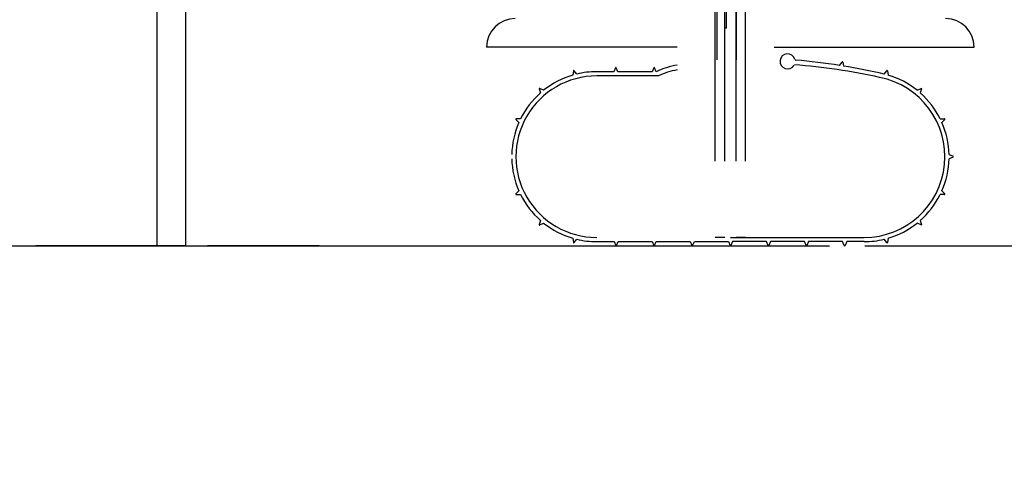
# Model space of a CAD drawing. Header units: inches. Extents: x 144.9 to 238.4, y 214.8 to 247.7.
# Tile 258 of 405: x 185.552 to 186.36, y 239.807 to 240.18. Entities that reach past the tile are written whole.
import ezdxf

# ---------------------------------------------------------------- set-up
doc = ezdxf.new("R2010")
doc.units = ezdxf.units.IN
doc.header["$LTSCALE"] = 0.25
doc.header["$MEASUREMENT"] = 0
doc.layers.add('ANNOTATIONS', color=1, linetype='Continuous')
doc.layers.add('MOTOR LH', color=7, linetype='Continuous')
doc.styles.add('ARIAL', font='arial.ttf', dxfattribs={"height": 0.09375})
doc.dimstyles.new('STANDARD$0', dxfattribs={"dimtxt": 0.09375, "dimasz": 0.09375, "dimexe": 0.03125, "dimexo": 0.046875, "dimgap": 0.09, "dimtad": 0, "dimtih": 1, "dimtoh": 1, "dimdec": 4, "dimzin": 0, "dimdsep": 46, "dimtxsty": 'ARIAL', "dimcen": 0.09, "dimadec": 0, "dimazin": 0, "dimtfac": 1, "dimtdec": 4, "dimtofl": 0, "dimtmove": 0, "dimatfit": 1, "dimfxl": 1, "dimtolj": 1, "dimtzin": 0, "dimarcsym": 0})

# ---------------------------------------------------------------- blocks, each defined once
blk = doc.blocks.new('*D106')
at = {"layer": 'ANNOTATIONS', "color": 0, "lineweight": -2, "transparency": 16777216}
for p, q in [((186.74385, 240.66725), (186.74385, 240.761)), ((186.27791, 240.5735), (186.7751, 240.5735)), ((186.2457, 239.9945), (186.7751, 239.9945)), ((186.74385, 239.90075), (186.74385, 239.807))]:
    blk.add_line(p, q, dxfattribs=at)
at = {"layer": 'ANNOTATIONS', "color": 0, "transparency": 16777216}
for points in [[(186.72823, 240.66725), (186.75948, 240.66725), (186.74385, 240.5735)], [(186.72823, 239.90075), (186.75948, 239.90075), (186.74385, 239.9945)]]:
    blk.add_solid(points, dxfattribs=at)
at = {"layer": 'defpoints', "color": 0, "transparency": 16777216}
for p in [(186.23104, 240.5735), (186.74385, 240.5735), (186.19882, 239.9945)]:
    blk.add_point(p, dxfattribs=at)
at = {"layer": 'ANNOTATIONS', "color": 0, "transparency": 16777216, "insert": (186.74385, 240.28007), "char_height": 0.09375, "attachment_point": 5, "style": 'ARIAL'}
blk.add_mtext('\\A1;4 1/2"\\PPHOTOEYE', dxfattribs=at)
blk = doc.blocks.new('*D107')
at = {"layer": 'ANNOTATIONS', "color": 0, "lineweight": -2, "transparency": 16777216}
for p, q in [((186.27791, 241.82498), (187.20702, 241.82498)), ((187.17577, 241.73123), (187.17577, 241.13387)), ((187.17577, 240.08825), (187.17577, 240.70023)), ((186.2457, 239.9945), (187.20702, 239.9945))]:
    blk.add_line(p, q, dxfattribs=at)
at = {"layer": 'ANNOTATIONS', "color": 0, "transparency": 16777216}
for points in [[(187.16015, 241.73123), (187.1914, 241.73123), (187.17577, 241.82498)], [(187.16015, 240.08825), (187.1914, 240.08825), (187.17577, 239.9945)]]:
    blk.add_solid(points, dxfattribs=at)
at = {"layer": 'defpoints', "color": 0, "transparency": 16777216}
for p in [(186.23104, 241.82498), (187.17577, 241.82498), (186.19882, 239.9945)]:
    blk.add_point(p, dxfattribs=at)
at = {"layer": 'ANNOTATIONS', "color": 0, "transparency": 16777216, "insert": (187.17577, 240.91705), "char_height": 0.09375, "attachment_point": 5, "style": 'ARIAL'}
blk.add_mtext('\\A1;51"\\PPHOTOEYE', dxfattribs=at)

msp = doc.modelspace()

# ---------------------------------------------------------------- linework, layer by layer
at = {"layer": 'MOTOR LH'}
for p, q in [((185.66512, 239.9945), (185.66512, 246.53489)), ((185.03777, 239.9945), (186.2167, 239.9945))]:
    msp.add_line(p, q, dxfattribs=at)
at = {"layer": 'MOTOR LH', "linetype": 'Continuous'}
for p, q in [((186.1245, 240.14705), (186.12449, 245.08832)), ((186.14012, 245.08832), (186.14012, 240.14705)), ((185.68856, 239.9945), (185.68856, 243.9945)), ((186.12294, 240.06387), (186.12294, 240.53262)), ((186.13075, 240.06387), (186.13075, 240.53262)), ((186.14012, 240.06387), (186.14012, 240.53262)), ((186.14794, 240.06387), (186.14794, 240.53262)), ((186.13231, 240.17325), (186.13231, 240.2045)), ((186.13231, 240.17325), (186.13075, 240.17325)), ((186.09169, 240.15762), (185.93544, 240.15762)), ((186.17137, 240.15762), (186.33544, 240.15762)), ((186.22492, 240.14256), (186.22712, 240.14533)), ((186.22767, 240.14518), (186.22813, 240.14205)), ((186.00657, 240.13805), (186.00605, 240.13456)), ((186.00931, 240.13543), (186.00712, 240.1382)), ((186.03982, 240.13739), (186.02573, 240.13739)), ((186.04122, 240.14063), (186.03982, 240.13739)), ((186.0432, 240.13739), (186.0418, 240.14063)), ((186.07125, 240.13739), (186.0432, 240.13739)), ((186.07265, 240.14063), (186.07125, 240.13739)), ((186.07462, 240.13739), (186.07322, 240.14063)), ((186.26156, 240.13543), (186.26375, 240.1382)), ((186.26431, 240.13805), (186.26482, 240.13456)), ((186.07649, 240.13395), (186.02573, 240.13395)), ((185.97862, 240.12336), (185.97963, 240.11997)), ((185.98221, 240.12214), (185.97906, 240.12373)), ((186.28866, 240.12214), (186.29182, 240.12373)), ((186.29226, 240.12336), (186.29125, 240.11997)), ((185.95949, 240.09823), (185.96184, 240.09559)), ((185.96326, 240.09865), (185.95973, 240.09875)), ((186.30761, 240.09865), (186.31114, 240.09875)), ((186.31138, 240.09823), (186.30904, 240.09559)), ((186.31485, 240.06935), (186.3181, 240.06795)), ((186.3181, 240.06737), (186.31485, 240.06597)), ((185.96184, 240.03973), (185.95949, 240.03709)), ((185.95973, 240.03657), (185.96326, 240.03667)), ((186.31114, 240.03657), (186.30761, 240.03667)), ((186.30904, 240.03973), (186.31138, 240.03709)), ((185.97963, 240.01535), (185.97862, 240.01196)), ((185.97906, 240.0116), (185.98221, 240.01318)), ((186.29182, 240.0116), (186.28866, 240.01318)), ((186.29125, 240.01535), (186.29226, 240.01196)), ((186.00605, 240.00077), (186.00657, 239.99727)), ((186.00712, 239.99712), (186.00931, 239.99989)), ((186.13075, 240.00137), (186.12294, 240.00137)), ((186.13544, 240.00137), (186.24515, 240.00137)), ((186.14794, 240.00137), (186.14012, 240.00137)), ((186.26375, 239.99712), (186.26156, 239.99989)), ((186.26482, 240.00077), (186.26431, 239.99727)), ((185.68856, 239.9945), (185.56553, 239.9945)), ((185.68856, 239.9945), (185.712, 239.9945)), ((185.68856, 239.9945), (185.71591, 239.9945)), ((185.68856, 239.9945), (185.70644, 239.9945)), ((185.68856, 239.9945), (185.70644, 239.9945)), ((185.68856, 239.9945), (185.712, 239.9945)), ((185.68856, 239.9945), (185.71591, 239.9945)), ((185.79794, 239.9945), (185.70644, 239.9945)), ((185.70644, 239.9945), (185.78006, 239.9945)), ((185.71981, 239.9945), (186.01669, 239.9945)), ((185.78006, 239.9945), (185.79794, 239.9945)), ((186.02565, 239.99793), (186.04, 239.99793)), ((186.02573, 239.99793), (186.04, 239.99793)), ((186.04, 239.99793), (186.0414, 239.99469)), ((186.04197, 239.99469), (186.04337, 239.99793)), ((186.04337, 239.99793), (186.07125, 239.99793)), ((186.04337, 239.99793), (186.07125, 239.99793)), ((186.07125, 239.99793), (186.07265, 239.99469)), ((186.07322, 239.99469), (186.07462, 239.99793)), ((186.07462, 239.99793), (186.1025, 239.99793)), ((186.1025, 239.99793), (186.1039, 239.99469)), ((186.10447, 239.99469), (186.10587, 239.99793)), ((186.10587, 239.99793), (186.13375, 239.99793)), ((186.13375, 239.99793), (186.13515, 239.99469)), ((186.13712, 239.99793), (186.13572, 239.99469)), ((186.165, 239.99793), (186.13712, 239.99793)), ((186.1664, 239.99469), (186.165, 239.99793)), ((186.16837, 239.99793), (186.16697, 239.99469)), ((186.19625, 239.99793), (186.16837, 239.99793)), ((186.19765, 239.99469), (186.19625, 239.99793)), ((186.19962, 239.99793), (186.19822, 239.99469)), ((186.2275, 239.99793), (186.19962, 239.99793)), ((186.2275, 239.99793), (186.19962, 239.99793)), ((186.2289, 239.99469), (186.2275, 239.99793)), ((186.23087, 239.99793), (186.22947, 239.99469)), ((186.24523, 239.99793), (186.23087, 239.99793)), ((186.24515, 239.99793), (186.23087, 239.99793))]:
    msp.add_line(p, q, dxfattribs=at)
for centre, radius, start, end in [((185.95887, 240.15762), 0.02344, 90, 180), ((186.312, 240.15762), 0.02344, 0, 90), ((186.18235, 240.1459), 0.00619, 17.40474, 330.05294), ((186.18945, 240.14813), 0.00125, 197.40474, 258.02995), ((186.14502, 239.63443), 0.51437, 81.0631, 85.07374), ((186.22736, 240.14514), 0.000312, 8.36434, 141.63566), ((186.00688, 240.138), 0.000312, 38.36434, 171.63566), ((186.02573, 240.06766), 0.06973, 90, 103.61321), ((186.04151, 240.14051), 0.000313, 23.36434, 156.63566), ((186.07294, 240.14051), 0.000313, 23.36434, 156.63566), ((186.10269, 240.07865), 0.0651, 99.72929, 115.5377), ((186.10269, 240.07865), 0.06119, 100.35699, 115.34782), ((186.1446, 239.61251), 0.5324, 77.71761, 85.32675), ((186.14502, 239.63443), 0.51437, 76.90478, 80.70127), ((186.264, 240.138), 0.000312, 8.36434, 141.63566), ((186.02573, 240.06766), 0.06629, 89.9325, 270), ((186.02573, 240.06766), 0.06973, 106.38679, 128.61321), ((186.24515, 240.06766), 0.06629, 270, 78.94529), ((186.24515, 240.06766), 0.06973, 51.38679, 73.61321), ((185.97892, 240.12345), 0.000313, 63.36434, 196.63566), ((186.29196, 240.12345), 0.000313, 343.36434, 116.63566), ((186.02573, 240.06766), 0.06973, 131.38679, 153.61321), ((186.24515, 240.06766), 0.06973, 26.38679, 48.61321), ((185.95972, 240.09844), 0.000313, 88.36434, 221.63566), ((186.31115, 240.09844), 0.000313, 318.36434, 91.63566), ((186.02573, 240.06766), 0.06973, 156.38679, 178.61321), ((186.24515, 240.06766), 0.06973, 1.38679, 23.61321), ((186.02573, 240.06766), 0.06973, 181.38679, 203.61321), ((186.24515, 240.06766), 0.06973, 336.38679, 358.61321), ((186.31797, 240.06766), 0.000313, 293.36434, 66.63566), ((185.95972, 240.03688), 0.000313, 138.36434, 271.63566), ((186.02573, 240.06766), 0.06973, 206.38679, 228.61321), ((186.24515, 240.06766), 0.06973, 311.38679, 333.61321), ((186.31115, 240.03688), 0.000313, 268.36434, 41.63566), ((185.97892, 240.01187), 0.000313, 163.36434, 296.63566), ((186.02573, 240.06766), 0.06973, 231.38679, 253.61321), ((186.24515, 240.06766), 0.06973, 286.38679, 308.61321), ((186.29196, 240.01187), 0.000313, 243.36434, 16.63566), ((186.02573, 240.06766), 0.06973, 256.38679, 270), ((186.24515, 240.06766), 0.06973, 270, 283.61321), ((186.00688, 239.99732), 0.000313, 188.36434, 321.63566), ((186.04169, 239.99482), 0.000313, 203.36434, 336.63566), ((186.07294, 239.99482), 0.000313, 203.36434, 336.63566), ((186.10419, 239.99482), 0.000312, 203.36434, 336.63566), ((186.13544, 239.99482), 0.000312, 203.36434, 270), ((186.13544, 239.99482), 0.000312, 270, 336.63566), ((186.16669, 239.99482), 0.000312, 203.36434, 336.63566), ((186.19794, 239.99482), 0.000313, 203.36434, 336.63566), ((186.22919, 239.99482), 0.000313, 203.36434, 336.63566), ((186.264, 239.99732), 0.000313, 218.36434, 351.63566)]:
    msp.add_arc(centre, radius, start, end, dxfattribs=at)

# ---------------------------------------------------------------- dimensions: what is measured, and where the dimension line sits
at = {"layer": 'ANNOTATIONS'}
for base, p2, text, picture, middle in [((187.17577, 241.82498), (186.23104, 241.82498), '51"\\PPHOTOEYE', '*D107', (187.17577, 240.91705)), ((186.74385, 240.5735), (186.23104, 240.5735), '4 1/2"\\PPHOTOEYE', '*D106', (186.74385, 240.28007))]:
    dim = msp.add_linear_dim(base=base, p1=(186.19882, 239.9945), p2=p2, angle=90, text=text, dimstyle='STANDARD$0', dxfattribs=at)
    dim.commit()
    dim.dimension.update_dxf_attribs({"geometry": picture, "text_midpoint": middle, "dimtype": 160})

doc.saveas('drawing.dxf')
